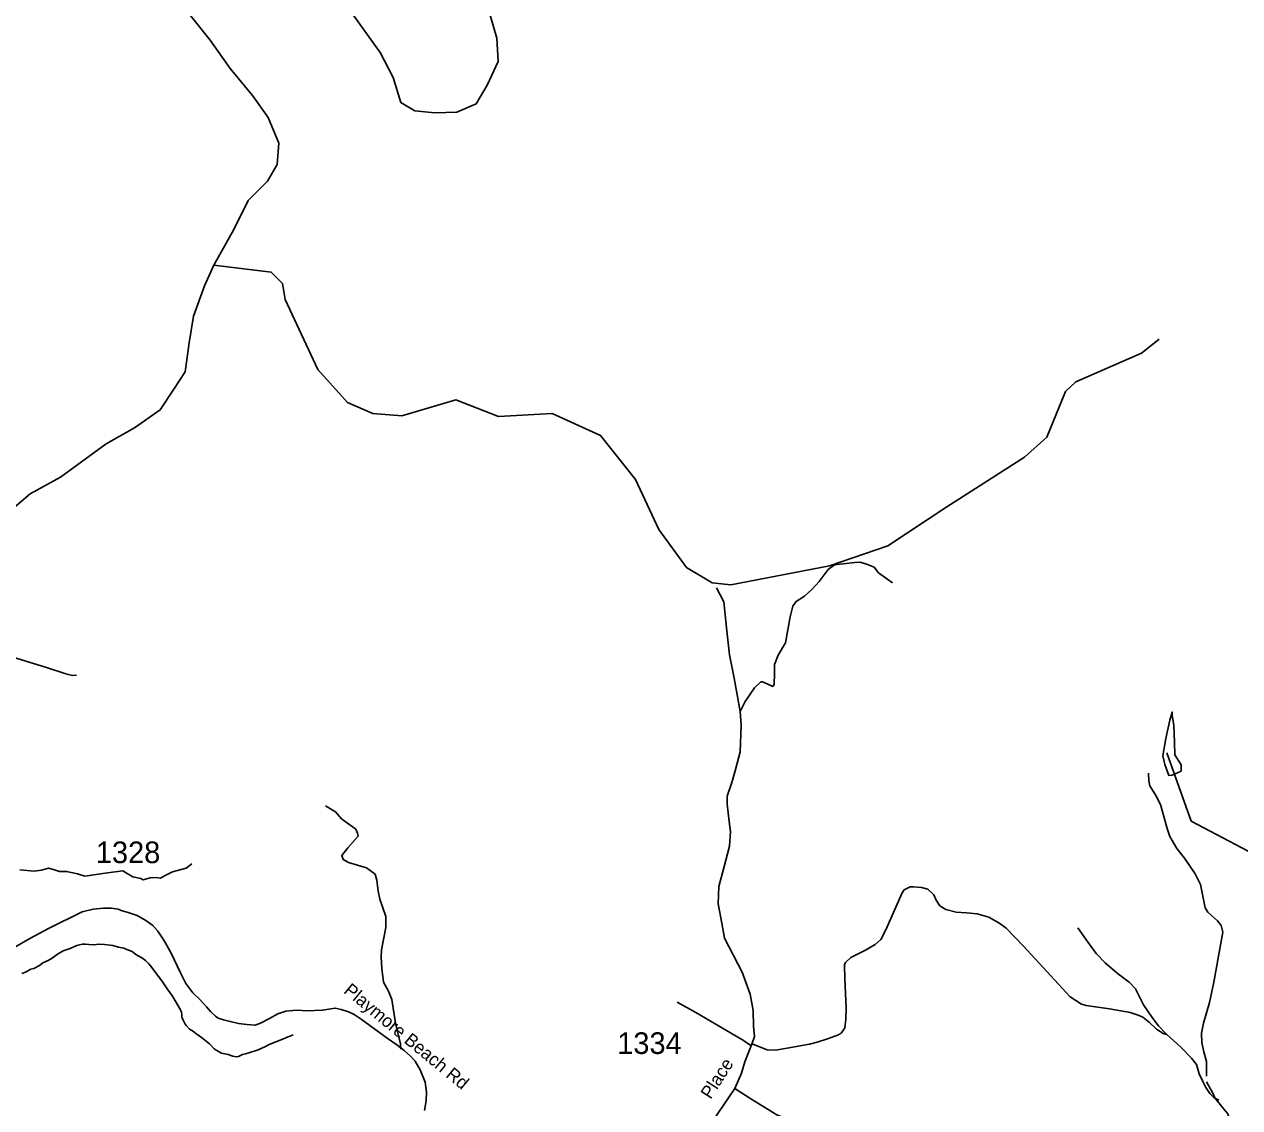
# Model space of a CAD drawing. Extents: x 1159738 to 1321356, y 736314 to 882035.
# Drawn here: x 1201667 to 1208685, y 787523 to 793776 of the extents above; entities that cross this region are included whole.
import ezdxf

# ---------------------------------------------------------------- set-up
doc = ezdxf.new("R2010")
doc.units = 0
for name, color, linetype in [('Exist Hydrographic Creek Single Shore', 7, 'Continuous'), ('Exist Hydrographic Misc Water Feature', 7, 'Continuous'), ('Exist Hydrographic Pond Under 1500 Sq Ft', 7, 'Continuous'), ('Exist Road Non-System Type 51', 7, 'Continuous'), ('Exist Road Secondary Type 41 Attributed', 7, 'Continuous'), ('Exist Road Secondary Type 51 Attributed', 7, 'Continuous'), ('Exist Road Secondary Type 51 Label', 7, 'Continuous'), ('Exist Road Secondary Type 51 Number Label', 7, 'Continuous')]:
    doc.layers.add(name, color=color, linetype=linetype)

msp = doc.modelspace()

# ---------------------------------------------------------------- linework, layer by layer
at = {"layer": 'Exist Hydrographic Creek Single Shore'}
for points in [[(1204352.2, 793848.4), (1204396.1, 793696.8), (1204404.1, 793561.1), (1204340.3, 793425.5), (1204276.5, 793317.7), (1204164.8, 793269.9), (1204037.2, 793265.9), (1203921.6, 793277.8), (1203841.8, 793325.7), (1203798, 793469.4), (1203722.2, 793613), (1203550.7, 793852.4)], [(1202609.7, 793848.4), (1202741.3, 793684.8), (1202856.9, 793521.2), (1202984.5, 793365.6), (1203076.2, 793237.9), (1203136, 793090.3), (1203128.1, 792966.6), (1203072.2, 792870.8), (1202960.6, 792759.1), (1202876.8, 792591.5), (1202762.5, 792386.7)], [(1202762.5, 792386.7), (1202708.3, 792266), (1202645.1, 792091.1), (1202619.1, 791938.5), (1202596.7, 791771), (1202529.8, 791670.5), (1202451.7, 791551.4), (1202302.9, 791447.2), (1202139.3, 791354.2), (1201876.6, 791162.4), (1201701.8, 791065.6), (1201608.8, 790987.5)], [(1208220.5, 791958.3), (1208117.6, 791878.2), (1207738.5, 791711.9), (1207678.5, 791657.2), (1207571.5, 791393.5), (1207442.5, 791277.9), (1206993.6, 790991.5), (1206653.6, 790765.3), (1206316.6, 790650.5), (1205746.5, 790540.5), (1205638.6, 790552.5), (1205491.6, 790640.8), (1205330.6, 790860.7), (1205196.5, 791149), (1204994.5, 791402.5), (1204714.5, 791529.5), (1204405.5, 791512.7), (1204158.5, 791609.6), (1203847.6, 791517.4), (1203680.5, 791530.5), (1203532.5, 791592.5), (1203362.5, 791783.1), (1203173.4, 792187.4), (1203158.5, 792279.5), (1203093.5, 792346.5), (1202762.5, 792386.7)]]:
    msp.add_lwpolyline(points, dxfattribs=at)
at = {"layer": 'Exist Hydrographic Misc Water Feature'}
for points in [[(1208806.6, 788966), (1208403.6, 789177.5), (1208263.6, 789570.9)], [(1203219.4, 787944.4), (1203191.1, 787931.2), (1203154.6, 787916.1), (1203081.8, 787888.1), (1203059.5, 787876.7), (1203039.2, 787867.2), (1203016.9, 787857.8), (1202958.4, 787837.4), (1202944.2, 787833.8), (1202928, 787830.2), (1202915.9, 787824.5), (1202903.8, 787818.8), (1202891.7, 787817.2), (1202871.8, 787819.7), (1202844.1, 787830.5), (1202806.2, 787837.5), (1202774.6, 787854.4), (1202762.9, 787862.7), (1202735.7, 787891.5), (1202698.5, 787922.4), (1202668.9, 787943.3), (1202657.2, 787951.6), (1202637.6, 787966.1), (1202621.8, 787976.6), (1202604.4, 787995.1), (1202596.6, 788005.3), (1202585.2, 788027.6), (1202577.7, 788045.8), (1202576.2, 788063.9), (1202574.4, 788072), (1202568.8, 788088.1), (1202522.9, 788167.4), (1202492.1, 788208.3), (1202461.3, 788255.1), (1202418.8, 788310.3), (1202403.3, 788332.7), (1202386, 788353.2), (1202366.4, 788371.8), (1202346.8, 788388.3), (1202311.3, 788407.3), (1202289.7, 788423.8), (1202260.1, 788436.7), (1202242.1, 788443.2), (1202210.4, 788450), (1202178.6, 788458.9), (1202162.7, 788461.3), (1202130.7, 788464.2), (1202096.8, 788467.1), (1202070.7, 788463.8), (1202040.7, 788464.6), (1202020.7, 788467.2), (1202002.6, 788467.7), (1201986.5, 788462.1), (1201970.4, 788458.5), (1201931.9, 788441.6), (1201891.6, 788428.7), (1201859.1, 788409.5), (1201828.4, 788386.3), (1201806.1, 788372.9), (1201773.7, 788359.8), (1201755.1, 788344.3), (1201722.8, 788327.2), (1201704.6, 788321.6), (1201674, 788304.5), (1201653.9, 788297)]]:
    msp.add_lwpolyline(points, dxfattribs=at)
at = {"layer": 'Exist Hydrographic Pond Under 1500 Sq Ft'}
msp.add_lwpolyline([(1208281.9, 789759.4), (1208257.3, 789653.5), (1208240.3, 789553.3), (1208251.6, 789504.1), (1208276.2, 789439.8), (1208295.1, 789441.7), (1208346.1, 789466.3), (1208346.1, 789502.2), (1208310.2, 789558.9), (1208308.3, 789632.7), (1208304.5, 789729.1), (1208295.1, 789787.7), (1208295.1, 789806.6)], close=True, dxfattribs=at)
at = {"layer": 'Exist Road Non-System Type 51'}
for points in [[(1205800.5, 789809.2), (1205829.8, 789867), (1205882.7, 789946.4), (1205919.8, 789980.9), (1205930.4, 789980.9), (1205946.2, 789972.9), (1205978, 789959.7), (1205988.6, 789954.4), (1205996.5, 789965), (1205999.2, 790028.5), (1205999.2, 790081.5), (1206020.3, 790134.4), (1206062.7, 790205.9), (1206089.1, 790356.8), (1206105, 790417.7), (1206123.5, 790444.2), (1206171.1, 790476), (1206216.1, 790515.7), (1206255.8, 790560.7), (1206308.7, 790629.5), (1206345.8, 790656), (1206396, 790661.3), (1206462.2, 790669.3), (1206493.9, 790671.9), (1206536.3, 790658.7), (1206573.3, 790642.8), (1206599.8, 790611), (1206679.1, 790552.8)], [(1205800.5, 789809.2), (1205766.1, 790002.5), (1205739.7, 790137.5), (1205723.8, 790275.2), (1205705.3, 790442), (1205663, 790524.1)], [(1201557.2, 790136.9), (1201789.6, 790064.8), (1201907.1, 790027.2), (1201946.5, 790017.7), (1201969.6, 790020.4)], [(1205870.5, 787895.4), (1205882.8, 787934.8), (1205877.5, 787993), (1205874.8, 788083.1), (1205858.9, 788178.4), (1205811.3, 788305.5), (1205710.8, 788501.4), (1205694.9, 788588.8), (1205673.7, 788700), (1205676.4, 788800.6), (1205705.5, 788906.5), (1205739.7, 789032.2), (1205744.9, 789116.9), (1205737, 789175.2), (1205726.4, 789275.8), (1205726.4, 789320.8), (1205752.9, 789400.2), (1205771.4, 789466.4), (1205800.5, 789577.6), (1205805.8, 789731.2), (1205800.5, 789809.2)], [(1208493.6, 787705.2), (1208493.6, 787790.2), (1208476.6, 787845.1), (1208465.3, 787898), (1208463.4, 787952.8), (1208474.7, 788011.4), (1208510.6, 788130.6), (1208534.9, 788246.9), (1208576.5, 788471.9), (1208587.8, 788536.2), (1208578.4, 788574), (1208555.7, 788602.3), (1208500.9, 788651.5), (1208485.8, 788676.9), (1208457.5, 788811.2), (1208427.3, 788873.5), (1208366.8, 788962.4), (1208321.5, 789019.1), (1208281.8, 789089.1), (1208266.7, 789134.5), (1208227, 789272.5), (1208200.8, 789324.6), (1208164.9, 789381.3), (1208159.2, 789409.7), (1208157.3, 789453.2)], [(1203841.6, 787860.3), (1203839.7, 787892.3), (1203809.6, 788011), (1203788.9, 788146.5), (1203770.1, 788195.5), (1203741.8, 788248.2), (1203732.4, 788325.4), (1203728.7, 788391.3), (1203730.5, 788434.6), (1203755, 788562.7), (1203755, 788626.7), (1203719.5, 788727.4), (1203710.1, 788772.6), (1203702.6, 788836.6), (1203693.2, 788870.5), (1203642.3, 788908.1), (1203538.9, 788938.3), (1203508.7, 788955.2), (1203501.2, 788977.8), (1203535.1, 789023), (1203595.3, 789090.8), (1203591.5, 789107.7), (1203582.1, 789130.3), (1203499.3, 789190.6), (1203463.6, 789230.1), (1203407.1, 789265.9)], [(1201640.7, 788896.5), (1201723.5, 788888.9), (1201766.8, 788894.6), (1201806.3, 788905.9), (1201842.1, 788896.5), (1201870.3, 788887.1), (1201911.7, 788887.1), (1201973.8, 788872), (1202017.1, 788858.8), (1202148, 788878.1), (1202236.5, 788889.4), (1202260.9, 788874.3), (1202294.8, 788855.5), (1202340, 788846.1), (1202353.1, 788838.5), (1202394.5, 788849.8), (1202426.5, 788851.7), (1202452.9, 788848), (1202481.1, 788863), (1202522.5, 788883.7), (1202601.5, 788906.3), (1202635.4, 788930.8)], [(1205870, 787891.7), (1205911.5, 787874.7), (1205956.9, 787857.7), (1206004.1, 787855.8), (1206083.5, 787869), (1206134.5, 787878.5), (1206200.6, 787889.8), (1206245.9, 787901.1), (1206304.5, 787920), (1206368.8, 787942.7), (1206385.3, 787955.9), (1206404.2, 787984.2), (1206409.8, 788033.4), (1206411.7, 788097.7), (1206404.2, 788267.8), (1206402.3, 788347.2), (1206409.5, 788361.5), (1206439.7, 788389.9), (1206524.7, 788431.5), (1206579.5, 788465.5), (1206613.5, 788493.9), (1206641.8, 788548.7), (1206736.3, 788762.3), (1206747.7, 788781.2), (1206781.7, 788798.3), (1206800.6, 788798.3), (1206847.8, 788794.5), (1206883.7, 788785), (1206919.6, 788751), (1206932.8, 788720.7), (1206953.6, 788688.6), (1206987.6, 788667.8), (1207048.1, 788650.8), (1207106.6, 788647), (1207169, 788641.3), (1207237, 788622.4), (1207300.4, 788586.7), (1207336.3, 788558.3), (1207436.4, 788454.4), (1207706.6, 788163.2), (1207770.8, 788119.7), (1207797.3, 788112.1), (1207933.3, 788093.2), (1208052.3, 788072.4), (1208099, 788057.8), (1208125.4, 788044.6), (1208163.2, 788014.3), (1208204.8, 787976.5), (1208246.3, 787950), (1208263.3, 787946.2)], [(1208263.3, 787946.2), (1208216.1, 787995.4), (1208178.3, 788042.7), (1208129.2, 788116.4), (1208083.8, 788209), (1208046.1, 788246.9), (1207978, 788299.8), (1207908.1, 788358.4), (1207855.2, 788413.2), (1207809.9, 788475.6), (1207749.4, 788560.7)], [(1205860.5, 787884.1), (1205809.5, 787916.3), (1205545, 788073.2), (1205437.3, 788131.8)], [(1208263.3, 787946.2), (1208346.3, 787869.6), (1208406.7, 787809.1), (1208435.1, 787771.3), (1208450.2, 787718.4), (1208471, 787674.9), (1208489.9, 787639), (1208512.5, 787604.9), (1208537.1, 787580.4), (1208563.5, 787567.1)], [(1205768.8, 787633.5), (1205862, 787575), (1206011.9, 787482.2), (1206133.2, 787432.2), (1206233.1, 787382.2)]]:
    msp.add_lwpolyline(points, dxfattribs=at)
at = {"layer": 'Exist Road Secondary Type 41 Attributed'}
for points in [[(1201550, 788413.7), (1201699.6, 788500.2), (1201806.6, 788556.3), (1202001.6, 788652.9), (1202064.9, 788668.4), (1202124.1, 788675.4), (1202169.1, 788675.4), (1202208.5, 788668.9), (1202226.8, 788661.4), (1202267.7, 788650.1), (1202318.4, 788633.2), (1202369.1, 788603.6), (1202409.9, 788574.1), (1202438.1, 788541.7), (1202473.3, 788489.6), (1202514.1, 788417.8), (1202569, 788300.9), (1202600, 788240.3), (1202640.8, 788186.8), (1202678.8, 788150.2), (1202719.7, 788105.2), (1202743.6, 788075.6), (1202770.4, 788051.7), (1202787.3, 788040.4), (1202818.2, 788029.1), (1202856.3, 788020.7), (1202904.1, 788009.4), (1202952, 788003.8), (1202999.9, 787999.6), (1203030.9, 788010.8), (1203083, 788037.6), (1203130.8, 788064.3), (1203177, 788080), (1203216.9, 788083.2), (1203242.1, 788085.5), (1203298.9, 788081.5), (1203389.9, 788085.5), (1203463.1, 788098.1), (1203496.9, 788089.7), (1203539.2, 788077), (1203571.6, 788060.1), (1203612.4, 788033.4), (1203661.7, 787996.7), (1203761.8, 787924.3), (1203818.3, 787884.9), (1203860.1, 787853), (1203896.9, 787821), (1203924, 787791.5), (1203953.5, 787742.3), (1203981.7, 787669.8), (1203990.3, 787613.3), (1203987.9, 787561.6), (1203978, 787507.5)], [(1205575.3, 786326.3), (1205576.6, 786360.7), (1205574.1, 786376.7), (1205545.9, 786465.2), (1205531.1, 786505.7), (1205515.8, 786600.2), (1205486.5, 786723.5), (1205482, 786853.9), (1205466.3, 786988.1), (1205472, 787065), (1205472.6, 787114.9), (1205478.2, 787153.2), (1205467.3, 787205.8), (1205501, 787268.5), (1205537.7, 787296.2), (1205573.7, 787345), (1205768.8, 787633.5), (1205809, 787721.5), (1205828.1, 787787.2), (1205870.5, 787895.4)]]:
    msp.add_lwpolyline(points, dxfattribs=at)
at = {"layer": 'Exist Road Secondary Type 51 Attributed'}
msp.add_lwpolyline([(1208584, 786694.1), (1208581.4, 786732.5), (1208581.4, 786803.9), (1208590.3, 786911.1), (1208604.6, 787062.8), (1208613.5, 787244.9), (1208620.6, 787384.9), (1208622.4, 787468.8), (1208617, 787486.6), (1208586.7, 787522.3), (1208540.3, 787579.5), (1208528.8, 787607.5), (1208492.4, 787672.5)], dxfattribs=at)

# ---------------------------------------------------------------- texts
at = {"layer": 'Exist Road Secondary Type 51 Label'}
for s, rotation, p in [('Playmore Beach Rd', 320.53632, (1203506.4, 788189.6)), ('Place', 57.29696, (1205630.1, 787566.9))]:
    msp.add_text(s, height=75, rotation=rotation, dxfattribs=at).set_placement(p)
at = {"layer": 'Exist Road Secondary Type 51 Number Label'}
for s, p in [('1328', (1202080.5, 788934.5)), ('1334', (1205090.8, 787833))]:
    msp.add_text(s, height=125, dxfattribs=at).set_placement(p)

doc.saveas('drawing.dxf')
